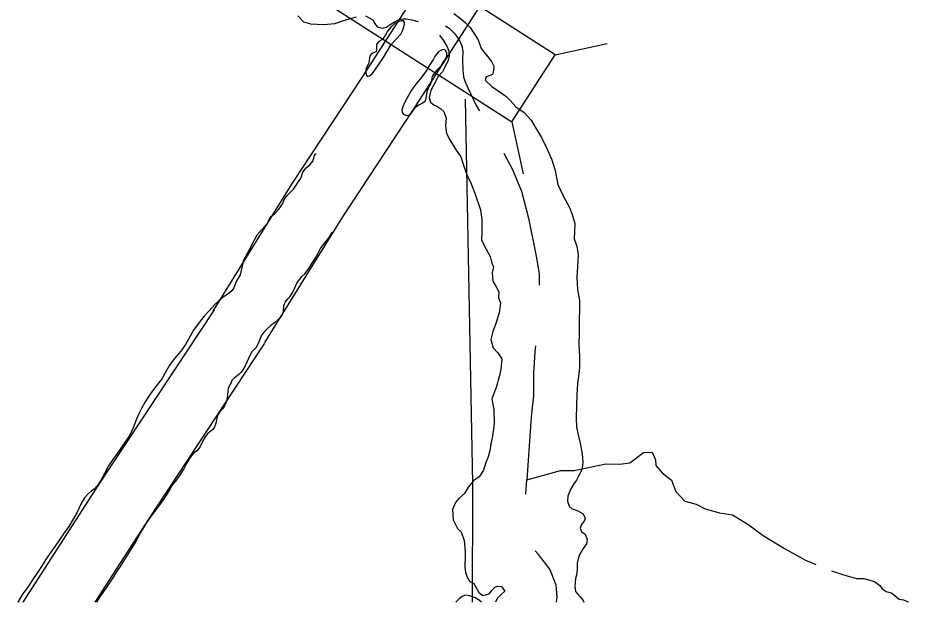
# Model space of a CAD drawing. Extents: x -492261 to -432772, y 1441225 to 1452922.
# Drawn here: x -459911.3 to -459800.1, y 1451554.7 to 1451627.3 of the extents above; entities that cross this region are included whole.
import ezdxf

# ---------------------------------------------------------------- set-up
doc = ezdxf.new("R2010")
doc.units = 0
doc.layers.add('Default', color=7, linetype='Continuous')

msp = doc.modelspace()

# ---------------------------------------------------------------- linework, layer by layer
at = {"layer": 'Default'}
for p, q in [((-459844.66, 1451622.71), (-459838.21, 1451624.11)), ((-459850.01, 1451614.38), (-459848.61, 1451607.93))]:
    msp.add_line(p, q, dxfattribs=at)
for points in [[(-459880.67, 1451586.99), (-459870.99, 1451602.58), (-459862.3, 1451615.79), (-459845.93, 1451641.25), (-459837.1, 1451655.06), (-459834.61, 1451658.63), (-459832.16, 1451662.47), (-459830.27, 1451665.59), (-459828.78, 1451667.87), (-459826.87, 1451671.27), (-459825.36, 1451674.52), (-459824.12, 1451678.26), (-459823.46, 1451682.88), (-459822.28, 1451688.35), (-459819.61, 1451703.72), (-459814.06, 1451738.82), (-459808.56, 1451770.84), (-459804.54, 1451796.57), (-459800.12, 1451821.52)], [(-459887.04, 1451590.94), (-459877.31, 1451606.62), (-459868.59, 1451619.88), (-459852.25, 1451645.3), (-459843.34, 1451659.22), (-459840.85, 1451662.79), (-459838.53, 1451666.43), (-459836.62, 1451669.59), (-459835.19, 1451671.77), (-459833.55, 1451674.68), (-459832.35, 1451677.28), (-459831.45, 1451679.99), (-459830.85, 1451684.2), (-459829.65, 1451689.78), (-459827, 1451704.95), (-459821.46, 1451740.04), (-459815.96, 1451772.06), (-459811.94, 1451797.8)], [(-459876.59, 1451627.52), (-459875.88, 1451626.8), (-459875, 1451626.54), (-459873.37, 1451626.44), (-459872.01, 1451626.57), (-459870.64, 1451627.04), (-459869.31, 1451627.43)], [(-459868.19, 1451627.52), (-459867.29, 1451627.05), (-459867.03, 1451626.57), (-459866.72, 1451626.15), (-459866.13, 1451625.99), (-459865.6, 1451626.11), (-459865.13, 1451626.44), (-459864.59, 1451626.8), (-459864.01, 1451627.08), (-459863.52, 1451627.17), (-459863.13, 1451627.16), (-459862.42, 1451627.02), (-459861.64, 1451626.82)], [(-459857.24, 1451627.83), (-459856.4, 1451627.22), (-459855.79, 1451626.67), (-459855.21, 1451626.09), (-459854.76, 1451625.4), (-459854.21, 1451624.54), (-459853.82, 1451623.49), (-459853.01, 1451622.43), (-459852.55, 1451621.88), (-459852.28, 1451621.28), (-459852.29, 1451620.74), (-459852.41, 1451620.26), (-459852.83, 1451620.09), (-459853.2, 1451619.96), (-459853.32, 1451619.53), (-459852.49, 1451618.76), (-459851.62, 1451618.14), (-459850.78, 1451617.58), (-459850.19, 1451616.98), (-459849.52, 1451616.25), (-459848.48, 1451615.52), (-459847.64, 1451614.6), (-459847.03, 1451613.57), (-459846.35, 1451612.41), (-459845.65, 1451611), (-459845.05, 1451609.64), (-459844.66, 1451608.35), (-459844.3, 1451606.59), (-459843.66, 1451605.17), (-459842.86, 1451603.74), (-459842.51, 1451602.75), (-459842.23, 1451601.76), (-459842.26, 1451600.74), (-459842.31, 1451599.83), (-459841.97, 1451598.88), (-459841.81, 1451597.85), (-459841.88, 1451596.42), (-459841.96, 1451595.04), (-459841.86, 1451593.54), (-459841.64, 1451592.17), (-459841.64, 1451591.12), (-459841.66, 1451589.69), (-459841.66, 1451588.12), (-459841.7, 1451586.7), (-459841.62, 1451585.29), (-459841.63, 1451583.88), (-459841.74, 1451582.75), (-459841.9, 1451581.88), (-459841.97, 1451580.48), (-459842.01, 1451579.1), (-459842.06, 1451577.64), (-459841.99, 1451576.46), (-459841.79, 1451575.51), (-459841.55, 1451574.48), (-459841.32, 1451573.13), (-459841.2, 1451572.1), (-459841.28, 1451571.39), (-459841.46, 1451570.91), (-459841.74, 1451570.37), (-459842.02, 1451569.89), (-459842.32, 1451569.44), (-459842.74, 1451568.73), (-459843.09, 1451567.9), (-459843.11, 1451567.29), (-459842.93, 1451566.66), (-459842.56, 1451566.3), (-459841.83, 1451566.06), (-459841.16, 1451565.72), (-459840.92, 1451565.16), (-459841, 1451564.88), (-459841.37, 1451564.37), (-459841.54, 1451563.9), (-459841.37, 1451563.47), (-459840.99, 1451563.21), (-459840.67, 1451562.56), (-459840.76, 1451561.97), (-459841.16, 1451561.39), (-459841.7, 1451560.45), (-459841.94, 1451559.57), (-459841.92, 1451558.97), (-459841.95, 1451558.25), (-459842.14, 1451557.69), (-459842.23, 1451556.69), (-459842.14, 1451556.06), (-459841.9, 1451555.78), (-459841.53, 1451555.39), (-459841.17, 1451554.92), (-459841.11, 1451554.74)], [(-459863.44, 1451626.18), (-459863.36, 1451626.56), (-459863.35, 1451626.68), (-459863.39, 1451626.8), (-459863.48, 1451626.93), (-459863.76, 1451626.91), (-459864, 1451626.84), (-459864.52, 1451626.61), (-459865.02, 1451626.15), (-459865.44, 1451625.65), (-459865.72, 1451625.16), (-459866.08, 1451624.6), (-459866.53, 1451624.34), (-459866.83, 1451624), (-459866.82, 1451623.34), (-459866.85, 1451623.07), (-459867.38, 1451622.84), (-459867.64, 1451622.58), (-459867.79, 1451621.7), (-459867.97, 1451621.25), (-459868.13, 1451620.94), (-459868.14, 1451620.45), (-459868.06, 1451620.16), (-459867.88, 1451620.05), (-459867.69, 1451620.08), (-459867.3, 1451620.38), (-459866.96, 1451620.9), (-459866.48, 1451621.59), (-459865.94, 1451622.38), (-459864.99, 1451623.96), (-459863.82, 1451625.25), (-459863.55, 1451625.77), (-459863.44, 1451626.18)], [(-459858.24, 1451626.29), (-459857.8, 1451626.01), (-459857.18, 1451625.4), (-459856.56, 1451624.56), (-459856.23, 1451623.82), (-459856.1, 1451623.14), (-459856.14, 1451622.1)], [(-459859, 1451625.14), (-459858.54, 1451624.51), (-459858.04, 1451623.69), (-459857.86, 1451623.15), (-459857.81, 1451622.55), (-459857.91, 1451622.05), (-459858.34, 1451621.18), (-459858.64, 1451620.59), (-459859.16, 1451620.01), (-459859.7, 1451618.97), (-459860.09, 1451618.27), (-459860.28, 1451617.39), (-459860.1, 1451616.82), (-459859.67, 1451616.46)], [(-459859.73, 1451622.15), (-459860.24, 1451621.41), (-459860.55, 1451620.89), (-459861.27, 1451619.85), (-459861.93, 1451619.05), (-459862.47, 1451618.3), (-459863.02, 1451617.36), (-459863.35, 1451616.75), (-459863.55, 1451616.24), (-459863.66, 1451615.88), (-459863.62, 1451615.54), (-459863.46, 1451615.33), (-459863.32, 1451615.23), (-459863.12, 1451615.15), (-459862.78, 1451615.22), (-459862.54, 1451615.38), (-459861.94, 1451616.23), (-459861.67, 1451616.45), (-459861.22, 1451616.67), (-459860.8, 1451616.96), (-459860.65, 1451617.26), (-459860.55, 1451618.12), (-459860.36, 1451618.59), (-459860.07, 1451619.1), (-459859.96, 1451619.55), (-459859.87, 1451620.04), (-459859.6, 1451620.42), (-459859.19, 1451620.92), (-459858.81, 1451621.32), (-459858.64, 1451621.61), (-459858.24, 1451622.17), (-459858.09, 1451622.51), (-459858.08, 1451622.77), (-459858.09, 1451622.9), (-459858.21, 1451623.21), (-459858.34, 1451623.3), (-459858.53, 1451623.34), (-459858.85, 1451623.25), (-459859.11, 1451623.06), (-459859.37, 1451622.79), (-459859.59, 1451622.48), (-459859.73, 1451622.15)], [(-459856.14, 1451622.1), (-459856.1, 1451620.79), (-459856.01, 1451619.98), (-459855.87, 1451619.48), (-459855.47, 1451618.58), (-459854.45, 1451616.4), (-459854.05, 1451615.73)], [(-459859.67, 1451616.46), (-459859.35, 1451616.33), (-459858.84, 1451616), (-459858.48, 1451615.66), (-459858.16, 1451614.85), (-459858.24, 1451613.89), (-459858.14, 1451612.94), (-459857.74, 1451612.15), (-459857.01, 1451611), (-459856.35, 1451610.02), (-459856.07, 1451609.12), (-459855.64, 1451607.9), (-459855.06, 1451606.69), (-459854.63, 1451605.51), (-459853.92, 1451603.45), (-459853.74, 1451602.21), (-459853.77, 1451600.76), (-459853.79, 1451599.67), (-459853.2, 1451598.57), (-459852.72, 1451597.64), (-459852.52, 1451596.83), (-459852.29, 1451596.35), (-459852.45, 1451595.65), (-459852.37, 1451594.59), (-459851.96, 1451593.89), (-459851.65, 1451593.25), (-459851.7, 1451592.56), (-459851.43, 1451591.87), (-459851.59, 1451590.64), (-459852.06, 1451589.2), (-459852.4, 1451588.35), (-459852.63, 1451587.33), (-459852.34, 1451586.32), (-459851.76, 1451585.71), (-459851.28, 1451584.93), (-459851.38, 1451583.65), (-459851.62, 1451582.71), (-459851.96, 1451581.39), (-459852.53, 1451579.98), (-459852.28, 1451578.65), (-459852.23, 1451576.87), (-459852.42, 1451575.36), (-459852.64, 1451574.39), (-459852.76, 1451573.54), (-459852.98, 1451572.77), (-459853.25, 1451572.07), (-459853.56, 1451571.12), (-459854.08, 1451570.3), (-459854.77, 1451569.79), (-459855.46, 1451569.03), (-459855.91, 1451568.23), (-459856.6, 1451567.61), (-459857, 1451567.1), (-459857.37, 1451566.25)], [(-459854.91, 1451554.74), (-459854.85, 1451568.63), (-459854.86, 1451569.43), (-459855.77, 1451617.2)], [(-459883.33, 1451597.17), (-459882.57, 1451598.52), (-459881.98, 1451599.63), (-459881.64, 1451600.33), (-459881.01, 1451601.05), (-459880.36, 1451601.8), (-459880.14, 1451602.26), (-459879.91, 1451602.6), (-459879.46, 1451602.94), (-459878.93, 1451603.53), (-459878.43, 1451604.22), (-459878.27, 1451604.72), (-459877.92, 1451605.23), (-459877.47, 1451605.68), (-459877.14, 1451606.03), (-459876.69, 1451606.63), (-459876.25, 1451607.29), (-459876.11, 1451607.58), (-459876.05, 1451607.89), (-459875.95, 1451608.13), (-459875.55, 1451608.65), (-459875.11, 1451609.05), (-459874.7, 1451609.51), (-459874.59, 1451609.86), (-459874.53, 1451610.24), (-459874.45, 1451610.36), (-459874.31, 1451610.43)], [(-459851.03, 1451610.48), (-459850, 1451608.52), (-459848.83, 1451605.76), (-459847.98, 1451602.43), (-459847.01, 1451597.71), (-459846.65, 1451595.49), (-459846.63, 1451594.08)], [(-459878.35, 1451591.37), (-459878.28, 1451591.67), (-459878.16, 1451591.99), (-459877.83, 1451592.39), (-459877.57, 1451592.64), (-459877.25, 1451593.15), (-459877.01, 1451593.69), (-459876.72, 1451594.34), (-459876.09, 1451595.15), (-459875.69, 1451595.56), (-459875.2, 1451596.16), (-459874.75, 1451596.89), (-459874.45, 1451597.41), (-459874.12, 1451597.98), (-459873.78, 1451598.65), (-459873.4, 1451599.14), (-459872.69, 1451600.02), (-459872.33, 1451600.63), (-459872.29, 1451600.73)], [(-459883.33, 1451597.17), (-459883.65, 1451595.73), (-459883.72, 1451595.39), (-459884.2, 1451594.62), (-459884.53, 1451593.75), (-459884.73, 1451593.43), (-459885.06, 1451593.13), (-459885.88, 1451592.57), (-459886.39, 1451592.15), (-459886.89, 1451591.68), (-459887.6, 1451590.9), (-459888.2, 1451590.25), (-459888.71, 1451589.64), (-459889.52, 1451588.49), (-459889.96, 1451587.74), (-459890.51, 1451586.71), (-459891.1, 1451585.91), (-459891.68, 1451585.23), (-459892.05, 1451584.8), (-459892.56, 1451584.09), (-459893.06, 1451583.22), (-459893.43, 1451582.5), (-459894.05, 1451581.7), (-459894.61, 1451580.96), (-459895.15, 1451580.2), (-459895.51, 1451579.61), (-459895.95, 1451578.87), (-459896.32, 1451578.13), (-459896.59, 1451577.44), (-459897.03, 1451576.37), (-459897.44, 1451575.45), (-459897.92, 1451574.75), (-459898.56, 1451573.84), (-459899.02, 1451573.19), (-459899.54, 1451572.46), (-459900.08, 1451571.67), (-459900.57, 1451570.72), (-459900.99, 1451569.91), (-459901.45, 1451569.23), (-459901.85, 1451568.78), (-459902.18, 1451568.56), (-459902.59, 1451568.2), (-459903.06, 1451567.67), (-459903.5, 1451566.88), (-459903.99, 1451565.83), (-459904.44, 1451565.02), (-459904.98, 1451564.14), (-459905.57, 1451563.34), (-459906.33, 1451562.23), (-459906.96, 1451561.34), (-459907.66, 1451560.35), (-459908.37, 1451559.17), (-459908.96, 1451558.31), (-459909.5, 1451557.49), (-459910.1, 1451556.58), (-459910.73, 1451555.72), (-459911.31, 1451554.75), (-459911.31, 1451554.74)], [(-459886.98, 1451591.03), (-459901.42, 1451569.13), (-459910.69, 1451554.74)], [(-459878.35, 1451591.37), (-459878.46, 1451590.58), (-459878.62, 1451590.28), (-459878.82, 1451590.02), (-459879.02, 1451589.83), (-459879.49, 1451589.4), (-459879.92, 1451589.08), (-459880.42, 1451588.64), (-459880.85, 1451588.18), (-459881.07, 1451587.89), (-459881.46, 1451586.94), (-459881.79, 1451586.32), (-459882.34, 1451585.76), (-459882.69, 1451585), (-459883.11, 1451584.09), (-459883.4, 1451583.6), (-459883.63, 1451583.3), (-459883.86, 1451583.04), (-459884.52, 1451582.51), (-459884.76, 1451582.26), (-459884.87, 1451582.02), (-459884.96, 1451581.81), (-459885.05, 1451581.64), (-459885.15, 1451581.43), (-459885.24, 1451581.31)], [(-459880.72, 1451586.9), (-459895.13, 1451565.04), (-459901.77, 1451554.74)], [(-459847.09, 1451586.55), (-459847.19, 1451585.81), (-459847.32, 1451583.12), (-459847.35, 1451580.34), (-459847.64, 1451577.75), (-459848.15, 1451569.94), (-459844, 1451571.1), (-459842.3, 1451571.06), (-459838.35, 1451571.89), (-459836.65, 1451571.88), (-459835.38, 1451572.04), (-459833.68, 1451573.33), (-459832.63, 1451573.36), (-459832.21, 1451572.39), (-459832.14, 1451571.69), (-459831.37, 1451570.81), (-459830.22, 1451569.88), (-459829.66, 1451568.47), (-459828.58, 1451567.27), (-459827.15, 1451566.9), (-459826.03, 1451566.33), (-459824.27, 1451565.82), (-459822.64, 1451565.56), (-459820.76, 1451564.4), (-459818.83, 1451563), (-459816.21, 1451561.38), (-459813.6, 1451559.94), (-459812.31, 1451559.4)], [(-459885.24, 1451581.31), (-459885.31, 1451580.48), (-459885.36, 1451580.01), (-459885.48, 1451579.57), (-459885.7, 1451579.1), (-459885.89, 1451578.79), (-459886.29, 1451578.31), (-459886.55, 1451577.94), (-459886.74, 1451576.95), (-459886.95, 1451576.38), (-459887.13, 1451576.18), (-459887.73, 1451575.68), (-459888.07, 1451575.28), (-459888.36, 1451574.77), (-459888.71, 1451574.04), (-459889.07, 1451573.54), (-459889.48, 1451573.26), (-459889.95, 1451572.69), (-459890.41, 1451571.95), (-459890.73, 1451571.29), (-459891.34, 1451570.33), (-459891.78, 1451569.75), (-459892.2, 1451569.21), (-459892.42, 1451568.82), (-459892.91, 1451568.02), (-459893.3, 1451567.42), (-459893.83, 1451566.7), (-459894.34, 1451566.04), (-459894.9, 1451565.27), (-459895.49, 1451564.42), (-459896.11, 1451563.39), (-459896.7, 1451562.25), (-459897.46, 1451561.04), (-459898.71, 1451559.02), (-459898.95, 1451558.71), (-459899.64, 1451557.63), (-459900.3, 1451556.64), (-459901.24, 1451555.25), (-459901.58, 1451554.74)], [(-459848.28, 1451568.13), (-459848.28, 1451568.21), (-459848.15, 1451569.94)], [(-459857.37, 1451566.25), (-459857.31, 1451564.95), (-459856.75, 1451563.87), (-459856.33, 1451563.47), (-459855.93, 1451562.38), (-459855.82, 1451560.99), (-459855.83, 1451560.08), (-459855.86, 1451559.55), (-459855.86, 1451559.09), (-459855.76, 1451558.47), (-459855.62, 1451557.91), (-459855.27, 1451557.34), (-459854.75, 1451557.04), (-459854.12, 1451555.93), (-459853.61, 1451555.55), (-459852.84, 1451555.78), (-459852.53, 1451556.18), (-459852.12, 1451556.59), (-459851.81, 1451556.72), (-459851.3, 1451556.69), (-459850.9, 1451556.11), (-459851.36, 1451555.68), (-459851.83, 1451555.18), (-459852.07, 1451554.74)], [(-459844.49, 1451554.74), (-459844.39, 1451555.4), (-459844.52, 1451556.83), (-459845.32, 1451558.84), (-459846.72, 1451560.66), (-459847.13, 1451561.12)], [(-459810.37, 1451558.63), (-459808.99, 1451558.18), (-459807.25, 1451557.69), (-459806.37, 1451557.69), (-459805.01, 1451557.3), (-459804.35, 1451556.79), (-459804.09, 1451556.39), (-459803.56, 1451556.05), (-459802.93, 1451555.89), (-459801.96, 1451555.09), (-459801.43, 1451555), (-459800.83, 1451554.79), (-459800.82, 1451554.74)], [(-459853.8, 1451554.74), (-459854.01, 1451554.91), (-459854.53, 1451555.27), (-459855.29, 1451555.53), (-459855.81, 1451555.59), (-459856.19, 1451555.45), (-459856.58, 1451555.13), (-459856.98, 1451554.74)]]:
    msp.add_lwpolyline(points, dxfattribs=at)
msp.add_lwpolyline([(-459844.66, 1451622.71), (-459869.64, 1451638.77), (-459874.99, 1451630.44), (-459850.01, 1451614.38)], close=True, dxfattribs=at)

doc.saveas('drawing.dxf')
